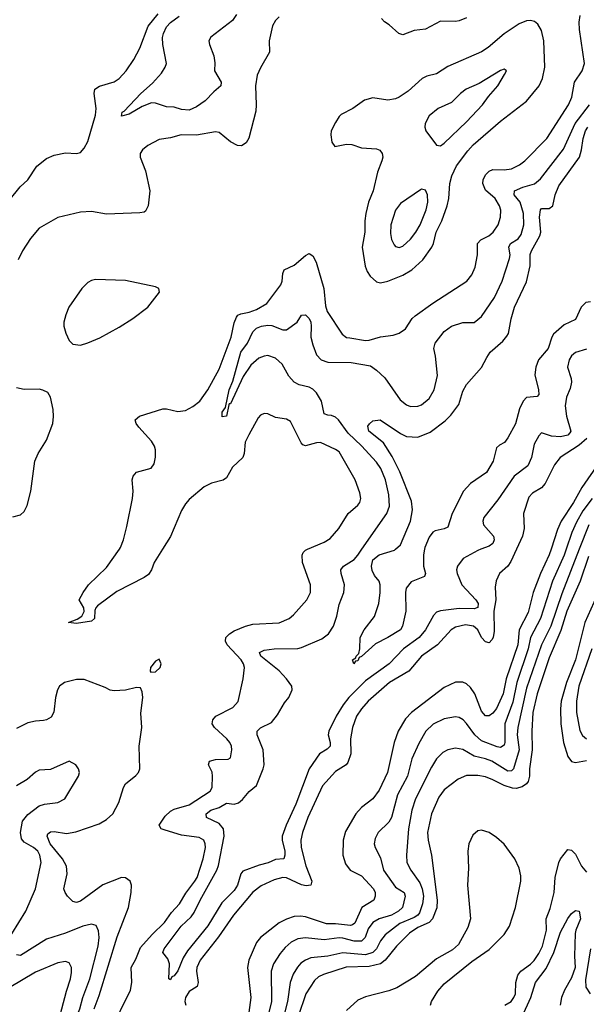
# Model space of a CAD drawing. Header units: inches. Extents: x 1682530 to 1839546, y 640742 to 791647.
# Tile 511 of 656: x 1773526 to 1776548, y 657574 to 662823. Entities that reach past the tile are written whole.
import ezdxf

# ---------------------------------------------------------------- set-up
doc = ezdxf.new("R2010")
doc.units = ezdxf.units.IN
doc.header["$MEASUREMENT"] = 0
doc.layers.add('B7675', color=7, linetype='Continuous')
doc.layers.add('B7676', color=7, linetype='Continuous')

msp = doc.modelspace()

# ---------------------------------------------------------------- linework, layer by layer
at = {"layer": 'B7675', "color": 5}
for points, elevation in [([(1774287.8, 660000), (1774243.6, 659930), (1774228.9, 659891.1), (1774213.7, 659866.3), (1774190.4, 659850), (1774044.4, 659775.6), (1773941.8, 659698.2), (1773932.1, 659687.9), (1773927, 659673), (1773925.3, 659630), (1773910, 659616.9), (1773830, 659604.1), (1773786, 659610), (1773833.4, 659626.6), (1773857.1, 659642.9), (1773871, 659669), (1773868.5, 659688.5), (1773843.7, 659730), (1773864, 659770), (1773893.7, 659810), (1773990, 659902), (1774057.8, 660000)], 580), ([(1774008.4, 657430), (1774116.9, 657650), (1774124.1, 657690), (1774121.3, 657770), (1774145.4, 657814.6), (1774170, 657877.5), (1774233.1, 657946.9), (1774299.1, 658010), (1774336.8, 658063.2), (1774378.5, 658110), (1774412.5, 658167.5), (1774460.8, 658230), (1774472.1, 658250), (1774505.4, 658350), (1774517, 658410), (1774516, 658430), (1774508.4, 658450), (1774483.9, 658463.9), (1774390, 658476.3), (1774302.2, 658502.2), (1774280.5, 658510), (1774269.7, 658530), (1774302.5, 658577.5), (1774330, 658603), (1774350, 658614.4), (1774430, 658637.6), (1774543.1, 658710), (1774553.1, 658730), (1774555, 658790), (1774552.1, 658812.1), (1774533.7, 658850), (1774538.4, 658870), (1774570, 658879.7), (1774639.1, 658880.9), (1774651.1, 658888.9), (1774658.3, 658930), (1774656.8, 658950), (1774647.6, 658970), (1774631.9, 658990), (1774565.4, 659050), (1774552.4, 659070), (1774556, 659090), (1774573, 659110), (1774663.8, 659156.2), (1774691.4, 659188.6), (1774717.6, 659310), (1774724.8, 659370), (1774719.8, 659390), (1774708.3, 659410), (1774633.5, 659490), (1774623.2, 659510), (1774624.9, 659530), (1774645, 659550), (1774670, 659565.3), (1774730, 659590.8), (1774770, 659601.5), (1774910, 659608.3), (1774964.2, 659630), (1774987.2, 659650), (1775057.8, 659730), (1775076.8, 659770), (1775077.4, 659810), (1775034.5, 659930), (1775032.4, 659967.6), (1775037.8, 659982.2), (1775050, 659995.6), (1775060.7, 660000)], 580), ([(1775986.2, 660000), (1775970, 659993.9), (1775891.7, 659950), (1775860.8, 659910), (1775856.5, 659890), (1775858.8, 659870), (1775885.2, 659810), (1775958.3, 659730), (1775971.3, 659710), (1775970.1, 659689.9), (1775950, 659681.6), (1775870, 659683.6), (1775770, 659672.4), (1775750, 659665), (1775732.9, 659647.1), (1775690.1, 659570), (1775656.8, 659530), (1775573.6, 659470), (1775496.3, 659390), (1775370, 659298.6), (1775282.1, 659210), (1775251.5, 659170), (1775215, 659110), (1775175, 659030), (1775172.4, 659010), (1775182.5, 658970), (1775183, 658950), (1775165.6, 658934.4), (1775124.8, 658910), (1775070.1, 658829.9), (1774998.3, 658641.7), (1774946.7, 658530), (1774926, 658470), (1774925.8, 658450), (1774940.9, 658390), (1774940.9, 658370), (1774934.3, 658350), (1774890, 658345.8), (1774852.4, 658327.6), (1774803.5, 658316.5), (1774716.5, 658283.5), (1774706.3, 658270), (1774688.8, 658210), (1774670, 658181.5), (1774605.1, 658114.9), (1774530, 657991.9), (1774420.8, 657859.2), (1774398, 657822), (1774370, 657753.3), (1774350, 657726), (1774338.5, 657721.5), (1774330, 657704), (1774322, 657710), (1774324.5, 657790), (1774316.2, 657816.2), (1774289.6, 657849.6), (1774297, 657870), (1774388.3, 657990), (1774440.1, 658039.9), (1774457.1, 658062.9), (1774489, 658130), (1774577.5, 658290), (1774585.8, 658314.2), (1774616.4, 658470), (1774612.6, 658510), (1774590, 658538.1), (1774523, 658570), (1774520.6, 658590), (1774546, 658610), (1774590, 658622.7), (1774630, 658647.3), (1774670, 658641.9), (1774692.6, 658647.4), (1774714.9, 658665.1), (1774750, 658708.6), (1774790, 658741.5), (1774825.7, 658830), (1774829.9, 658850.1), (1774825, 658930), (1774793.5, 659010), (1774793.7, 659030), (1774811.5, 659048.5), (1774870, 659076), (1774902, 659118), (1774938.3, 659181.7), (1774962, 659210), (1774980.3, 659250), (1774977.8, 659270), (1774949.8, 659310), (1774910, 659351.4), (1774812, 659430), (1774805.3, 659450), (1774830, 659461.5), (1774884, 659470), (1775010, 659470.9), (1775030, 659475.5), (1775137.9, 659522.1), (1775173.7, 659550), (1775199.7, 659590), (1775217.1, 659642.9), (1775230, 659704.9), (1775254.6, 659770), (1775259.3, 659810), (1775240.3, 659870), (1775239.2, 659890), (1775253.5, 659910), (1775310, 659946), (1775330, 659968.2), (1775352, 660000)], 560), ([(1776176.5, 660000), (1776146, 659934), (1776130, 659909.8), (1776085.5, 659870), (1776067.5, 659832.5), (1776062.8, 659797.2), (1776065.5, 659730), (1776055.8, 659670), (1776056.2, 659563.8), (1776050.9, 659529.1), (1776043.7, 659516.3), (1776030, 659500.9), (1776010, 659505.6), (1775990, 659529.8), (1775969.9, 659570), (1775947.1, 659590), (1775903.2, 659596.8), (1775850, 659584.2), (1775827.7, 659570), (1775755.5, 659490), (1775670, 659429.2), (1775601.9, 659350), (1775498.4, 659290), (1775385.4, 659190), (1775350.1, 659150), (1775323, 659110), (1775301.1, 659050), (1775290.7, 658990), (1775292.2, 658910), (1775276.7, 658863.3), (1775266.9, 658850), (1775210, 658814.4), (1775141.8, 658738.2), (1775063.1, 658570), (1775034.1, 658490), (1775025.6, 658450), (1775026.8, 658410), (1775052.9, 658312.9), (1775084.1, 658230), (1775078.5, 658210), (1775054.7, 658205.3), (1775030, 658211.1), (1774950, 658248.7), (1774930, 658249.9), (1774883.1, 658236.9), (1774814.4, 658205.6), (1774770, 658172.2), (1774666, 658050), (1774586.4, 657933.6), (1774489.5, 657810), (1774471.5, 657770), (1774469.5, 657750), (1774477.7, 657690), (1774473.2, 657670), (1774430, 657643.1), (1774410.1, 657610), (1774407.7, 657590), (1774412.5, 657570)], 580), ([(1776360.8, 660000), (1776350.9, 659970), (1776304.2, 659870), (1776264.5, 659770), (1776237.8, 659662.2), (1776190, 659570.9), (1776182.6, 659490), (1776121.2, 659310), (1776105.6, 659230), (1776070, 659150.6), (1776050, 659125.6), (1776030, 659111.4), (1776010, 659111.8), (1775990, 659136.9), (1775953.1, 659230), (1775930, 659263.1), (1775910, 659282.2), (1775890, 659291.6), (1775850, 659291.6), (1775790, 659262.3), (1775615.5, 659130), (1775584.7, 659095.3), (1775545.8, 659030), (1775523.5, 658970), (1775487.3, 658810), (1775444.1, 658715.9), (1775410.5, 658669.5), (1775350, 658623.2), (1775319.4, 658590), (1775264.6, 658495.4), (1775250.7, 658450), (1775249.5, 658370), (1775263.9, 658323.9), (1775289.7, 658289.7), (1775350, 658258.5), (1775412.5, 658190), (1775421.5, 658170), (1775422.2, 658150), (1775415.5, 658130), (1775350.4, 658089.6), (1775313.2, 658006.8), (1775302, 657998), (1775290, 657994.5), (1775210, 658003.7), (1775163.5, 658003.5), (1775050, 658040.5), (1775024.5, 658044.5), (1774990, 658041.4), (1774950, 658028.1), (1774910, 658007.9), (1774810.2, 657930), (1774790, 657903.1), (1774748.4, 657810), (1774741, 657770), (1774758.9, 657610), (1774747.6, 657530)], 620), ([(1776441.2, 660000), (1776431.1, 659968.9), (1776367.4, 659830), (1776304.5, 659630), (1776250.1, 659529.9), (1776239.1, 659470), (1776178.7, 659290), (1776156, 659184), (1776113.5, 659070), (1776114.6, 658970), (1776110, 658956.4), (1776090, 658944), (1776073.7, 658946.3), (1775990, 658978.2), (1775953.6, 659010), (1775910, 659071.7), (1775890.9, 659090.9), (1775870, 659102.5), (1775850, 659106.3), (1775790, 659096.8), (1775732.4, 659067.6), (1775693.2, 659030), (1775655, 658965), (1775617.7, 658882.3), (1775594.2, 658790), (1775542.1, 658690), (1775510, 658569.7), (1775495.1, 658544.9), (1775439, 658490), (1775422, 658458), (1775416.9, 658430), (1775421.5, 658410), (1775450, 658355.5), (1775466, 658290), (1775530, 658199.3), (1775577.3, 658170), (1775582.5, 658150), (1775568, 658090), (1775546.7, 658070), (1775510, 658049.9), (1775443.2, 658030), (1775410, 658010.5), (1775384.2, 657975.8), (1775369.5, 657930), (1775350, 657911.6), (1775310, 657910.3), (1775250, 657927.2), (1775230, 657928.7), (1775150, 657917.2), (1775050, 657928.2), (1775010, 657923.7), (1774974.8, 657905.2), (1774942.5, 657877.5), (1774915.3, 657844.7), (1774880.9, 657790), (1774866.9, 657750), (1774869.1, 657590), (1774850.1, 657510)], 640), ([(1776510.6, 660000), (1776417.2, 659762.8), (1776359.4, 659590), (1776308.8, 659491.2), (1776230, 659258.8), (1776182.7, 659050), (1776179.9, 659010), (1776190.1, 658930), (1776160.4, 658830), (1776150, 658819), (1776130, 658816.4), (1776044.8, 658870), (1776010, 658883.1), (1775950, 658896.1), (1775890, 658932), (1775850, 658940.2), (1775810, 658931.6), (1775783.3, 658916.7), (1775750, 658882), (1775722.1, 658837.9), (1775636.8, 658670), (1775618.6, 658610), (1775599.4, 658510), (1775589.4, 658370), (1775591.7, 658330), (1775611.8, 658290), (1775661.1, 658221.1), (1775672.5, 658190), (1775679.7, 658150), (1775675.4, 658110), (1775658.4, 658061.6), (1775650.1, 658050), (1775630, 658037.7), (1775554.3, 658005.7), (1775476, 657944), (1775450, 657913.2), (1775430.1, 657870), (1775409.3, 657850), (1775370, 657838.6), (1775250, 657849.1), (1775170, 657830.8), (1775078.7, 657821.3), (1775050.1, 657809.9), (1775026.1, 657793.9), (1775007.2, 657772.8), (1774984.9, 657735.1), (1774969.1, 657690), (1774955, 657590), (1774933.7, 657506.3)], 660), ([(1775685, 660000), (1775679.2, 659970), (1775679.6, 659910), (1775690.3, 659870), (1775686, 659854), (1775613.7, 659826.3), (1775587.5, 659792.5), (1775583.6, 659770), (1775585.2, 659670), (1775568.9, 659590), (1775557.3, 659570), (1775490, 659528.7), (1775424.2, 659495.8), (1775350, 659427.8), (1775336.3, 659423.7), (1775330, 659406), (1775316.9, 659403.1), (1775308, 659390), (1775302, 659410), (1775318.6, 659421.4), (1775321.2, 659430), (1775335.6, 659444.4), (1775341, 659470), (1775342.9, 659530), (1775363.6, 659570), (1775418, 659642), (1775442, 659710), (1775449.7, 659770), (1775449.7, 659809.7), (1775442.9, 659830), (1775419.3, 659859.3), (1775406.2, 659886.2), (1775402.7, 659910), (1775410, 659943.7), (1775443.1, 659970), (1775525, 659995), (1775530.8, 660000)], 540), ([(1776559.3, 659960.7), (1776515.4, 659830), (1776443.8, 659670), (1776412.8, 659567.2), (1776350, 659421.2), (1776285.5, 659230), (1776263.7, 659130), (1776257.5, 659030), (1776259, 658930), (1776245.2, 658830), (1776244.9, 658790), (1776237.4, 658762.6), (1776228.6, 658750), (1776206, 658734), (1776174.9, 658725.1), (1776154.2, 658725.8), (1776110, 658739.9), (1776050, 658771.4), (1776010, 658786.7), (1775970, 658794.6), (1775910, 658793.2), (1775865.3, 658774.7), (1775790, 658717.1), (1775761.9, 658678.1), (1775723.3, 658590), (1775702.1, 658490), (1775704.7, 658450), (1775722, 658370), (1775752.8, 658130), (1775751.5, 658088.5), (1775728.1, 658030), (1775709.8, 658010.2), (1775650, 657983.4), (1775606.2, 657953.8), (1775535.2, 657884.8), (1775475.9, 657810), (1775450, 657789.9), (1775390, 657775.8), (1775268.3, 657771.7), (1775146.8, 657733.2), (1775120.2, 657719.8), (1775098.4, 657701.6), (1775052.8, 657630), (1775012.1, 657510)], 680), ([(1776637.1, 659822.9), (1776541.1, 659610), (1776491.4, 659410), (1776443.2, 659290), (1776415, 659190), (1776410.1, 659150), (1776411.8, 659070), (1776426.5, 658970), (1776450, 658895.3), (1776470, 658869.2), (1776490, 658863), (1776550, 658874)], 720), ([(1776577.4, 659470), (1776509.3, 659270), (1776496.3, 659190), (1776496.1, 659130), (1776513.3, 659033.3), (1776527.4, 659007.4), (1776550, 658988.8)], 740), ([(1773924.2, 657550), (1773950, 657620.8), (1774046.1, 657933.9), (1774107, 658090), (1774120.3, 658170), (1774122.4, 658210), (1774116.2, 658230), (1774090, 658247.6), (1774070, 658249.7), (1773970, 658211.4), (1773850, 658124.6), (1773830, 658117.5), (1773810, 658121.7), (1773781.9, 658150), (1773768.4, 658170), (1773761.7, 658190), (1773778.9, 658270), (1773775.2, 658310), (1773753.8, 658350), (1773689.5, 658430), (1773672.1, 658470), (1773677, 658483), (1773690, 658493.2), (1773710, 658495.4), (1773775.2, 658484.8), (1773826.5, 658493.5), (1773950, 658536.6), (1773990, 658558.9), (1774023.5, 658590), (1774055.9, 658650), (1774079.8, 658730), (1774089.8, 658750), (1774145.7, 658794.3), (1774159.2, 658810), (1774167, 658830), (1774164, 658950), (1774178.4, 659050), (1774173.1, 659126.9), (1774182.4, 659210), (1774179.1, 659239.1), (1774170, 659262), (1774150, 659262.7), (1774091.5, 659248.5), (1774030, 659244.5), (1774008.9, 659248.9), (1773982.8, 659262.8), (1773870, 659305.6), (1773830, 659305.8), (1773764.9, 659290), (1773739.5, 659270), (1773727.4, 659250), (1773716.9, 659210), (1773709.2, 659130.8), (1773694.3, 659105.7), (1773670, 659090.8), (1773653.5, 659086.5), (1773610, 659084.2), (1773570, 659074.5), (1773510, 659044.2)], 620), ([(1773485, 657950), (1773558.5, 658070), (1773611, 658190), (1773640.5, 658330), (1773634.6, 658370), (1773623, 658390), (1773600.2, 658410), (1773550, 658438.6), (1773536.1, 658456.1), (1773529.9, 658490), (1773542.1, 658550), (1773570, 658586.4), (1773630, 658632.9), (1773658.2, 658641.8), (1773730, 658650.3), (1773767.6, 658670), (1773840.5, 658790), (1773845.1, 658810), (1773839.5, 658830), (1773826, 658850), (1773790, 658869.5), (1773690, 658825.6), (1773630, 658822.7), (1773610, 658812), (1773567, 658773), (1773510, 658739.1)], 640), ([(1775717.8, 657570), (1775722.5, 657590), (1775756.4, 657643.6), (1775790, 657682.9), (1775937.1, 657802.9), (1776030, 657866.5), (1776110, 657946.4), (1776139.1, 657990), (1776171, 658090), (1776199.1, 658230), (1776199.3, 658259.3), (1776190, 658300.5), (1776166.5, 658350), (1776110, 658427.1), (1776070, 658464.2), (1776030, 658490.8), (1775990, 658502), (1775970, 658499.7), (1775943.5, 658476.5), (1775921.4, 658430), (1775916.1, 658390), (1775919.4, 658299.4), (1775913.9, 658210), (1775930.6, 658030), (1775916.6, 657983.4), (1775866.9, 657893.1), (1775835.2, 657864.8), (1775750, 657816.1), (1775637.4, 657722.6), (1775537.4, 657662.6), (1775494.4, 657645.6), (1775370, 657614.3), (1775330, 657597.1), (1775270, 657541.8)], 720), ([(1776114.7, 657570), (1776147, 657590), (1776162.3, 657610), (1776171, 657630), (1776173, 657690), (1776182.6, 657730), (1776198.3, 657750), (1776250, 657787.8), (1776270, 657808.2), (1776295.5, 657844.5), (1776315.1, 657884.9), (1776336, 657970), (1776334.8, 658030), (1776355.6, 658084.4), (1776377.6, 658170), (1776383.1, 658250), (1776401.8, 658330), (1776410, 658350.2), (1776450, 658400.3), (1776470, 658395.5), (1776490, 658375.3), (1776521.9, 658310), (1776550, 658278.6)], 680), ([(1776206.8, 657510), (1776252.1, 657610), (1776277.8, 657690), (1776334.3, 657765.7), (1776374.4, 657850), (1776410, 657959), (1776450, 658032), (1776470, 658058.4), (1776490, 658074.4), (1776510, 658070.7), (1776518.2, 658030), (1776492.2, 657970), (1776488.8, 657951.2), (1776485, 657830), (1776488.1, 657770), (1776470, 657715.3), (1776432.3, 657650), (1776415.9, 657610), (1776409.4, 657570)], 660), ([(1773525.4, 656730), (1773573.5, 656830), (1773606.8, 656933.2), (1773734.7, 657190), (1773781.7, 657390), (1773846.3, 657550), (1773863.1, 657610), (1773899.9, 657710), (1773944.4, 657884.4), (1773949.8, 657929.8), (1773946, 657966), (1773933.7, 657993.7), (1773910, 658001), (1773863, 657990), (1773770, 657953.3), (1773670, 657921.6), (1773530, 657834.6), (1773510, 657838.5)], 640), ([(1776570.5, 657870), (1776544.4, 657704.4), (1776545, 657665), (1776568.3, 657630)], 680), ([(1773493.2, 656830), (1773544.5, 656970), (1773600.5, 657070), (1773641.8, 657170), (1773660.6, 657230), (1773671.7, 657290), (1773710, 657394.9), (1773775.4, 657644.6), (1773797.9, 657710), (1773803.1, 657743.1), (1773802, 657770), (1773790, 657795.4), (1773770, 657801.5), (1773730, 657795.5), (1773610, 657746.3), (1773470, 657661.8)], 660)]:
    msp.add_lwpolyline(points, dxfattribs=dict(at, elevation=elevation))
at = {"layer": 'B7675', "color": 5, "elevation": 620}
msp.add_lwpolyline([(1774270, 659413.2), (1774250, 659404), (1774224, 659370), (1774222, 659350), (1774225.4, 659345.4), (1774250, 659346.8), (1774276, 659370), (1774281.2, 659390)], close=True, dxfattribs=at)
at = {"layer": 'B7676', "color": 5}
for points, elevation in [([(1773470, 661859), (1773528.6, 661931.4), (1773570, 661969), (1773617.9, 662042.1), (1773670, 662082.7), (1773710, 662100.5), (1773770, 662112.7), (1773830, 662109.3), (1773850, 662114.9), (1773870, 662137.8), (1773890, 662172.9), (1773930, 662313.4), (1773934.7, 662350), (1773923.1, 662430), (1773927.4, 662452.6), (1773951.6, 662468.4), (1774030, 662491.1), (1774057.6, 662510), (1774093.5, 662550), (1774134.8, 662610), (1774167.9, 662672.1), (1774210.8, 662789.2), (1774265.5, 662854.5)], 580), ([(1774910, 662837.6), (1774890, 662819.5), (1774874.9, 662790), (1774857.6, 662710), (1774859.5, 662650), (1774810, 662567), (1774792.8, 662527.2), (1774783.5, 662470), (1774788.4, 662370), (1774785.1, 662334.9), (1774748.3, 662191.7), (1774733.4, 662166.6), (1774710, 662151.4), (1774687.2, 662152.8), (1774650, 662171.1), (1774590, 662220.9), (1774570, 662225.6), (1774470, 662206.9), (1774387.7, 662210), (1774330, 662193.2), (1774270, 662183.6), (1774210, 662151.8), (1774182, 662130), (1774168.2, 662110), (1774168.8, 662090), (1774197.5, 662017.5), (1774219.8, 661910), (1774211.2, 661830), (1774197.6, 661802.4), (1774190, 661796.2), (1774166.5, 661793.5), (1773990, 661787.1), (1773910, 661800.5), (1773850, 661797.4), (1773730.6, 661769.4), (1773630, 661711.2), (1773583.6, 661656.4), (1773541.4, 661590), (1773517.6, 661542.4)], 580), ([(1774057.8, 660000), (1774064.7, 660010), (1774079.9, 660050), (1774098.2, 660121.8), (1774127.9, 660270), (1774131.4, 660310), (1774126.2, 660370), (1774131.1, 660390), (1774149.2, 660410.8), (1774227.3, 660432.7), (1774244.4, 660455.6), (1774251.4, 660491.4), (1774251.4, 660530), (1774245.3, 660550), (1774230, 660576.8), (1774161.8, 660650), (1774147.8, 660670), (1774142, 660690), (1774165.2, 660710), (1774290, 660748.5), (1774310, 660748.4), (1774370, 660734.4), (1774410, 660740.2), (1774450, 660760.2), (1774487.8, 660790), (1774530, 660849.1), (1774590, 660959.7), (1774654.7, 661130), (1774670, 661206.8), (1774682.4, 661237.6), (1774690, 661247.2), (1774705.8, 661254.2), (1774750, 661263.2), (1774790, 661277.5), (1774844.5, 661310), (1774919.8, 661410), (1774926.5, 661430), (1774929, 661470), (1774937.2, 661490), (1774990, 661515.2), (1775050, 661566.5), (1775070, 661577), (1775090, 661563.7), (1775107.5, 661530), (1775149.1, 661390), (1775157.8, 661297.8), (1775167, 661267), (1775246.5, 661146.5), (1775270, 661129.2), (1775286.3, 661126.3), (1775370, 661113.5), (1775390, 661114.8), (1775450, 661132.5), (1775518.7, 661141.3), (1775550, 661151.1), (1775584.2, 661175.8), (1775619.3, 661230), (1775636, 661244), (1775730, 661311.6), (1775911.1, 661430), (1775937.9, 661462.1), (1775956.1, 661503.9), (1775967.7, 661570), (1775967.4, 661630), (1775985.8, 661650), (1776028.6, 661671.4), (1776051.4, 661690), (1776077.5, 661730), (1776091.1, 661770), (1776092.3, 661807.7), (1776085.5, 661830), (1776061.9, 661870), (1776010, 661914.4), (1775995.8, 661950), (1775997.5, 661970), (1776010, 661996.1), (1776030, 662016.1), (1776050, 662023.8), (1776110, 662022.5), (1776150, 662028.8), (1776191.2, 662048.8), (1776221.2, 662070), (1776337.5, 662190), (1776454.2, 662370), (1776472, 662410), (1776486, 662490), (1776525.9, 662550), (1776537.9, 662590), (1776511.4, 662770), (1776509.9, 662810), (1776514.8, 662845.2)], 580), ([(1774683.1, 662850), (1774661.7, 662818.3), (1774544.9, 662730), (1774535.6, 662710), (1774538.9, 662690), (1774561.6, 662630), (1774566.6, 662593.4), (1774564.9, 662550), (1774600.5, 662490), (1774599.1, 662470), (1774561, 662439), (1774516.3, 662390), (1774470, 662358.4), (1774430, 662340.5), (1774390, 662344.2), (1774350, 662356.2), (1774310, 662358.7), (1774250, 662378.7), (1774230, 662380.3), (1774180, 662360), (1774110, 662319.6), (1774070, 662309.4), (1774073.2, 662330), (1774084.2, 662335.8), (1774171.8, 662430), (1774234.8, 662485.2), (1774282.2, 662537.8), (1774302, 662570), (1774309.7, 662590.3), (1774289.9, 662689.9), (1774288.6, 662728.6), (1774293.2, 662750), (1774310, 662785), (1774330, 662807.9), (1774377.5, 662842.5)], 560), ([(1775910, 662833), (1775870, 662816.2), (1775850, 662813.1), (1775770, 662814.9), (1775690, 662772.8), (1775630, 662765.6), (1775570, 662742), (1775548.6, 662748.6), (1775496.4, 662796.4), (1775471.6, 662811.6), (1775455.5, 662830)], 580), ([(1775352, 660000), (1775483.7, 660190), (1775498.7, 660230), (1775495.2, 660290), (1775477.1, 660370), (1775453, 660430), (1775430, 660464.1), (1775350, 660551.1), (1775278.9, 660618.9), (1775226.9, 660690), (1775210, 660704.8), (1775190, 660713.7), (1775170, 660715), (1775150, 660722.6), (1775136.2, 660790), (1775110, 660833.8), (1775090, 660852.6), (1775070, 660863.4), (1775016.2, 660876.2), (1774990, 660891.4), (1774962.4, 660922.4), (1774927.1, 660987.1), (1774890, 661019.2), (1774850, 661032.5), (1774830, 661029.9), (1774801.7, 661018.3), (1774759.4, 660980.6), (1774718.2, 660921.8), (1774650, 660776), (1774644, 660776), (1774641, 660770), (1774630, 660709.2), (1774606.6, 660706.6), (1774607.1, 660730), (1774623.6, 660756.4), (1774644.2, 660850), (1774663.9, 660896.1), (1774706.6, 661050), (1774740.9, 661099.1), (1774770, 661158.2), (1774790, 661178.9), (1774815.4, 661190), (1774850, 661194.9), (1774872, 661192), (1774930, 661170.3), (1774950, 661169), (1775006, 661210), (1775030, 661248.4), (1775050, 661250.3), (1775070, 661230.2), (1775078.6, 661210), (1775081.8, 661190), (1775079.3, 661130), (1775089.6, 661090), (1775110, 661036.5), (1775134.9, 661010), (1775170, 660996.6), (1775294.8, 660994.8), (1775398, 660978), (1775430, 660955.3), (1775473.1, 660913.1), (1775556.2, 660796.2), (1775590, 660770.3), (1775610, 660761.1), (1775650, 660762.3), (1775670, 660770.3), (1775710, 660804), (1775737.3, 660850), (1775754.2, 660925.8), (1775743.5, 661030), (1775735, 661070), (1775741.5, 661098.5), (1775790, 661160.9), (1775830, 661189.2), (1775890, 661209.2), (1775950, 661208.9), (1775990, 661240.3), (1776057.9, 661342.1), (1776098.8, 661430), (1776138.3, 661550), (1776142, 661570), (1776135.9, 661610), (1776143.5, 661630), (1776184.4, 661655.6), (1776201.6, 661678.4), (1776215.4, 661730), (1776213.5, 661790), (1776194.8, 661850), (1776164.5, 661890), (1776165.1, 661910), (1776209.2, 661930.8), (1776271.9, 661948.1), (1776304.9, 661975.1), (1776427.3, 662132.7), (1776488.1, 662270), (1776566.2, 662370)], 560), ([(1775530.8, 660000), (1775557.3, 660022.7), (1775609.9, 660150), (1775621.4, 660210), (1775616.4, 660256.4), (1775553.4, 660413.4), (1775513.6, 660493.6), (1775466.8, 660566.8), (1775388.9, 660630), (1775383.9, 660656.1), (1775391.2, 660668.8), (1775410, 660684.9), (1775449.6, 660690.4), (1775556.9, 660616.9), (1775590, 660600.7), (1775650, 660596.9), (1775715.3, 660624.7), (1775795.4, 660684.6), (1775826, 660714), (1775867.7, 660772.3), (1775890, 660843), (1775910, 660878.7), (1775990, 660968.3), (1776017, 661023), (1776036.4, 661050), (1776102.9, 661110), (1776124.8, 661135.2), (1776133.4, 661150), (1776148.5, 661228.5), (1776165.9, 661290), (1776230, 661425.5), (1776249, 661510), (1776249, 661571), (1776255.4, 661590), (1776301.3, 661670), (1776305.9, 661690), (1776298.4, 661770), (1776304.2, 661810), (1776310, 661816.5), (1776350, 661816.6), (1776369.9, 661830.1), (1776382.5, 661890), (1776401.8, 661938.2), (1776511.7, 662090), (1776523, 662130), (1776530.9, 662190), (1776544.8, 662230), (1776557.4, 662250)], 540), ([(1776570, 661319.8), (1776545.2, 661314.8), (1776520.2, 661290), (1776490, 661224.7), (1776430, 661195.9), (1776373.6, 661146.4), (1776363.8, 661130), (1776344.4, 661070), (1776293.4, 661010), (1776278.7, 660970), (1776274.1, 660930), (1776293.8, 660850), (1776295.3, 660824.7), (1776285.7, 660814.3), (1776230, 660809.8), (1776211.1, 660790), (1776192.1, 660747.9), (1776170.7, 660669.3), (1776130, 660594.2), (1776111.7, 660568.3), (1776085.1, 660554.9), (1776070, 660540.4), (1776051.5, 660470), (1776015.3, 660410), (1775930, 660349.8), (1775893.7, 660310), (1775833.5, 660190), (1775810, 660117.6), (1775791.1, 660108.9), (1775741.8, 660098.2), (1775729.6, 660090.4), (1775710, 660064.7), (1775687, 660010), (1775685, 660000)], 540), ([(1776550, 661065.8), (1776490, 661048.2), (1776470, 661031.8), (1776456.5, 661010), (1776447.2, 660970), (1776467.9, 660910), (1776469.5, 660890), (1776462.4, 660857.6), (1776442, 660810), (1776435.7, 660764.3), (1776442, 660710), (1776466, 660630), (1776460.2, 660619.8), (1776450, 660607.9), (1776410, 660598.7), (1776362.8, 660602.8), (1776310, 660620.5), (1776294.8, 660605.2), (1776270, 660559.5), (1776256.6, 660490), (1776235.7, 660444.3), (1776163.5, 660390), (1776077, 660263), (1776002, 660170), (1775995.8, 660150), (1776000.2, 660130), (1776054.1, 660070), (1776057, 660050), (1776050.2, 660030), (1776030, 660016.5), (1775986.2, 660000)], 560), ([(1773490, 660172.4), (1773530, 660183), (1773550, 660200.7), (1773566.5, 660233.5), (1773586.3, 660310), (1773607.6, 660470), (1773624.4, 660510), (1773670, 660581.6), (1773702.4, 660670), (1773707.3, 660707.3), (1773704.9, 660744.9), (1773691.2, 660810), (1773676.3, 660836.3), (1773648.9, 660848.9), (1773630, 660852.7), (1773550, 660851.6), (1773510, 660859.8)], 620), ([(1775060.7, 660000), (1775150, 660036.9), (1775182.1, 660057.9), (1775229.2, 660110.8), (1775278, 660190), (1775330, 660235.3), (1775339.8, 660250), (1775345.2, 660270), (1775340.8, 660300.8), (1775314.8, 660370), (1775230, 660518.5), (1775210, 660532.2), (1775130, 660568.6), (1775110, 660567.9), (1775051, 660551), (1775036.6, 660556.6), (1775027, 660567), (1774970, 660680.7), (1774950, 660692.8), (1774890, 660702.6), (1774850, 660721.3), (1774830, 660724.2), (1774810, 660715.1), (1774798.6, 660701.4), (1774747.8, 660610), (1774729.3, 660570), (1774722.8, 660510), (1774716, 660490), (1774661.6, 660438.4), (1774630, 660381.3), (1774612.1, 660367.9), (1774550, 660353), (1774510, 660333), (1774430, 660265), (1774410, 660242.2), (1774390, 660207), (1774331.2, 660068.8), (1774287.8, 660000)], 580), ([(1776550.6, 660590), (1776510, 660554.7), (1776409.4, 660490), (1776379.4, 660450), (1776329.4, 660350), (1776310, 660327.4), (1776261.4, 660298.6), (1776242.7, 660277.3), (1776214.2, 660190), (1776216.8, 660110), (1776208.9, 660070), (1776176.5, 660000)], 580), ([(1776617.3, 660462.7), (1776525.1, 660330), (1776480.9, 660250), (1776415.1, 660150), (1776395.3, 660104.7), (1776360.8, 660000)], 620), ([(1776580.1, 660270), (1776530, 660204), (1776495.5, 660144.5), (1776470.5, 660090), (1776441.2, 660000)], 640), ([(1776561.9, 660130), (1776510.6, 660000)], 660)]:
    msp.add_lwpolyline(points, dxfattribs=dict(at, elevation=elevation))
for points, elevation in [([(1776250, 662818), (1776230, 662816.5), (1776190, 662800.6), (1776110, 662747.8), (1776024.5, 662675.5), (1775990, 662652.2), (1775810, 662573.4), (1775750, 662535), (1775698.2, 662521.8), (1775673.1, 662510), (1775597.5, 662442.5), (1775550, 662409.8), (1775530, 662401), (1775490, 662393.2), (1775410, 662406.2), (1775366, 662394), (1775302.4, 662350), (1775241.7, 662318.3), (1775230, 662307.8), (1775210, 662275.6), (1775188, 662230), (1775185.3, 662210), (1775190.3, 662170.3), (1775207.5, 662147.5), (1775270, 662159), (1775298.4, 662158.4), (1775350, 662139.2), (1775430, 662135.4), (1775447.1, 662127.1), (1775459.7, 662110), (1775462.3, 662090), (1775458.5, 662070), (1775435.5, 662010), (1775412.1, 661910), (1775387.5, 661850), (1775371.7, 661790), (1775366.6, 661750), (1775367.3, 661690), (1775353.3, 661610), (1775369.5, 661509.5), (1775379.8, 661479.8), (1775395.3, 661455.3), (1775430, 661424.7), (1775450, 661420.2), (1775490, 661428.3), (1775570, 661460.8), (1775618.4, 661490), (1775676.4, 661543.6), (1775724.6, 661610), (1775733.9, 661630), (1775747.3, 661690), (1775777.1, 661750), (1775806.6, 661830), (1775815.5, 661870), (1775821.2, 661950), (1775830.9, 661990), (1775856.3, 662043.7), (1775916.5, 662123.5), (1775944.8, 662155.2), (1776090, 662282.2), (1776230, 662389.2), (1776297.8, 662470), (1776315.5, 662510), (1776327.5, 662570), (1776321.5, 662710), (1776310, 662764.7), (1776290, 662799.1), (1776272.6, 662812.6)], 620), ([(1776110, 662559), (1776090, 662551.8), (1775976.6, 662483.4), (1775907.6, 662452.4), (1775878, 662430), (1775830, 662382.2), (1775758, 662350), (1775710.4, 662310), (1775688.5, 662270), (1775686.4, 662250), (1775692.4, 662230), (1775750, 662153.4), (1775770, 662150.4), (1775790, 662164.2), (1775910, 662279.3), (1775994.8, 662370), (1776025.9, 662414.1), (1776075.8, 662470), (1776112.7, 662530), (1776122, 662550), (1776116, 662556)], 640), ([(1775670, 661919.5), (1775664.2, 661915.8), (1775557.7, 661842.3), (1775530, 661807.3), (1775506.2, 661730), (1775503.8, 661683.8), (1775510, 661650.7), (1775523.4, 661623.4), (1775530, 661614.4), (1775550, 661609.1), (1775570, 661616.1), (1775610, 661653.5), (1775639.9, 661690), (1775662.7, 661730), (1775694.5, 661810), (1775702.6, 661850), (1775701.5, 661890), (1775690, 661914.5)], 640), ([(1773930, 661438.2), (1773910, 661433.3), (1773890, 661421.7), (1773856.9, 661390), (1773788.9, 661290), (1773771.7, 661250), (1773762.6, 661210), (1773762.6, 661190), (1773771.6, 661151.6), (1773790, 661113.4), (1773810, 661092.7), (1773850, 661088.7), (1773890, 661100.3), (1773952.9, 661127.1), (1774056.6, 661183.4), (1774129.8, 661230.2), (1774209.3, 661290), (1774272.7, 661370), (1774269, 661390), (1774250, 661399.5), (1774090, 661432.8)], 620)]:
    msp.add_lwpolyline(points, close=True, dxfattribs=dict(at, elevation=elevation))

doc.saveas('drawing.dxf')
